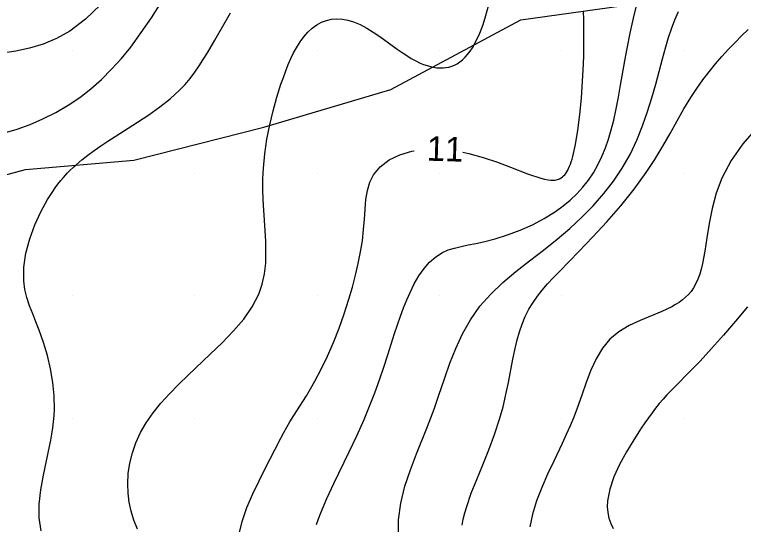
# Model space of a CAD drawing. Extents: x 2602990 to 2605851, y 618069 to 619180.
# Drawn here: x 2603415.3 to 2603474.8, y 618321.3 to 618363 of the extents above; entities that cross this region are included whole.
import ezdxf

# ---------------------------------------------------------------- set-up
doc = ezdxf.new("R2010")
doc.units = 0
for name, color, linetype in [('DTM Contours Major', 7, 'Continuous'), ('DTM Contours Minor', 7, 'Continuous'), ('DTM Contours Minor Text', 7, 'Continuous'), ('Exist DTM QL2 LIDAR Elevation Point', 7, 'Continuous'), ('Exist Roads EOP', 7, 'Continuous'), ('PH Exist DTM Obscure Area', 7, 'Continuous')]:
    doc.layers.add(name, color=color, linetype=linetype)

msp = doc.modelspace()

# ---------------------------------------------------------------- linework, layer by layer
at = {"layer": 'DTM Contours Major'}
msp.add_lwpolyline([(2603475.89, 618353.694), (2603474.785, 618352.405), (2603473.833, 618351.041), (2603473.075, 618349.617), (2603472.603, 618348.377), (2603472.264, 618347.132), (2603472.019, 618345.909), (2603471.833, 618344.734), (2603471.667, 618343.634), (2603471.486, 618342.634), (2603471.378, 618342.18), (2603471.254, 618341.757), (2603471.112, 618341.364), (2603470.949, 618341), (2603470.761, 618340.663), (2603470.548, 618340.354), (2603470.339, 618340.107), (2603470.108, 618339.877), (2603469.856, 618339.664), (2603469.581, 618339.464), (2603469.284, 618339.277), (2603468.966, 618339.101), (2603468.165, 618338.728), (2603466.388, 618337.993), (2603465.496, 618337.569), (2603464.658, 618337.067), (2603463.917, 618336.455), (2603463.303, 618335.715), (2603462.798, 618334.861), (2603462.369, 618333.919), (2603461.988, 618332.915), (2603461.625, 618331.874), (2603461.249, 618330.823), (2603460.968, 618330.099), (2603460.67, 618329.381), (2603460.356, 618328.664), (2603460.029, 618327.947), (2603459.347, 618326.502), (2603458.836, 618325.423), (2603458.348, 618324.337), (2603457.92, 618323.252), (2603457.587, 618322.179), (2603457.385, 618321.128)], dxfattribs=at)
at = {"layer": 'DTM Contours Minor'}
for points in [[(2603422.281, 618363.735), (2603421.085, 618362.576), (2603419.799, 618361.612), (2603418.727, 618361.012), (2603417.625, 618360.55), (2603416.51, 618360.208), (2603415.398, 618359.967), (2603414.304, 618359.81)], [(2603414.472, 618353.296), (2603415.506, 618353.613), (2603416.557, 618353.995), (2603417.611, 618354.444), (2603418.656, 618354.965), (2603419.678, 618355.562), (2603420.614, 618356.198), (2603421.517, 618356.902), (2603422.386, 618357.669), (2603423.22, 618358.496), (2603424.018, 618359.379), (2603424.781, 618360.314), (2603425.643, 618361.487), (2603426.466, 618362.705), (2603427.264, 618363.944)], [(2603425.333, 618320.946), (2603425.044, 618321.671), (2603424.819, 618322.404), (2603424.659, 618323.144), (2603424.563, 618323.89), (2603424.534, 618324.641), (2603424.579, 618325.485), (2603424.708, 618326.33), (2603424.918, 618327.171), (2603425.212, 618328.004), (2603425.587, 618328.823), (2603426.044, 618329.624), (2603426.604, 618330.435), (2603427.24, 618331.225), (2603427.938, 618332.001), (2603428.686, 618332.768), (2603429.472, 618333.529), (2603431.279, 618335.223), (2603432.256, 618336.166), (2603433.178, 618337.125), (2603434.007, 618338.101), (2603434.708, 618339.099), (2603435.242, 618340.123), (2603435.53, 618340.952), (2603435.711, 618341.797), (2603435.804, 618342.658), (2603435.83, 618343.533), (2603435.808, 618344.42), (2603435.757, 618345.319), (2603435.649, 618346.98), (2603435.606, 618347.825), (2603435.58, 618348.681), (2603435.582, 618349.548), (2603435.619, 618350.428), (2603435.731, 618351.605), (2603435.908, 618352.789), (2603436.14, 618353.964), (2603436.415, 618355.114), (2603436.724, 618356.223), (2603437.055, 618357.275), (2603437.247, 618357.835), (2603437.445, 618358.371), (2603437.649, 618358.882), (2603437.863, 618359.368), (2603438.087, 618359.828), (2603438.323, 618360.26), (2603438.613, 618360.724), (2603438.922, 618361.146), (2603439.251, 618361.523), (2603439.601, 618361.85), (2603439.971, 618362.123), (2603440.363, 618362.338), (2603440.767, 618362.489), (2603441.189, 618362.582), (2603441.625, 618362.616), (2603442.072, 618362.592), (2603442.527, 618362.512), (2603442.985, 618362.376), (2603443.524, 618362.148), (2603444.061, 618361.861), (2603444.596, 618361.528), (2603445.126, 618361.166), (2603446.557, 618360.131), (2603446.944, 618359.862), (2603447.324, 618359.611), (2603447.698, 618359.381), (2603448.065, 618359.177), (2603448.424, 618359.003), (2603448.706, 618358.887), (2603448.983, 618358.791), (2603449.254, 618358.717), (2603449.521, 618358.661), (2603449.784, 618358.626), (2603450.041, 618358.609), (2603450.289, 618358.612), (2603450.532, 618358.634), (2603450.77, 618358.677), (2603451.002, 618358.742), (2603451.228, 618358.832), (2603451.448, 618358.946), (2603451.671, 618359.095), (2603451.887, 618359.271), (2603452.096, 618359.476), (2603452.299, 618359.709), (2603452.495, 618359.969), (2603452.685, 618360.256), (2603453.001, 618360.816), (2603453.294, 618361.447), (2603453.559, 618362.14), (2603453.794, 618362.887), (2603453.992, 618363.678)], [(2603439.965, 618321.328), (2603440.127, 618321.799), (2603440.309, 618322.281), (2603440.799, 618323.445), (2603441.365, 618324.67), (2603442.618, 618327.249), (2603443.249, 618328.574), (2603443.846, 618329.905), (2603444.295, 618330.99), (2603444.707, 618332.065), (2603445.089, 618333.124), (2603445.444, 618334.162), (2603445.778, 618335.176), (2603446.338, 618336.908), (2603446.577, 618337.633), (2603446.818, 618338.334), (2603447.065, 618339.01), (2603447.321, 618339.658), (2603447.593, 618340.279), (2603447.943, 618340.982), (2603448.324, 618341.634), (2603448.74, 618342.224), (2603449.196, 618342.742), (2603449.696, 618343.18), (2603450.245, 618343.528), (2603450.723, 618343.739), (2603451.235, 618343.902), (2603451.778, 618344.034), (2603452.352, 618344.15), (2603452.956, 618344.266), (2603453.589, 618344.4), (2603454.557, 618344.65), (2603455.562, 618344.969), (2603456.579, 618345.355), (2603457.586, 618345.804), (2603458.561, 618346.314), (2603459.48, 618346.883), (2603460.105, 618347.336), (2603460.688, 618347.819), (2603461.227, 618348.331), (2603461.721, 618348.873), (2603462.172, 618349.445), (2603462.576, 618350.045), (2603462.945, 618350.692), (2603463.27, 618351.367), (2603463.556, 618352.071), (2603463.808, 618352.802), (2603464.031, 618353.559), (2603464.23, 618354.342), (2603464.433, 618355.264), (2603464.619, 618356.214), (2603464.794, 618357.187), (2603465.142, 618359.185), (2603465.33, 618360.202), (2603465.583, 618361.444), (2603465.859, 618362.678), (2603466.154, 618363.887)], [(2603417.464, 618320.796), (2603417.307, 618321.869), (2603417.314, 618322.996), (2603417.443, 618324.159), (2603417.653, 618325.342), (2603418.151, 618327.693), (2603418.25, 618328.203), (2603418.339, 618328.708), (2603418.415, 618329.21), (2603418.476, 618329.711), (2603418.52, 618330.212), (2603418.544, 618330.715), (2603418.525, 618331.819), (2603418.415, 618332.929), (2603418.227, 618334.033), (2603417.972, 618335.118), (2603417.663, 618336.172), (2603417.31, 618337.182), (2603417.041, 618337.868), (2603416.774, 618338.535), (2603416.524, 618339.193), (2603416.308, 618339.852), (2603416.144, 618340.523), (2603416.046, 618341.214), (2603416.052, 618342.329), (2603416.227, 618343.485), (2603416.539, 618344.647), (2603416.957, 618345.784), (2603417.452, 618346.863), (2603417.991, 618347.852), (2603418.198, 618348.192), (2603418.409, 618348.516), (2603418.622, 618348.825), (2603418.84, 618349.12), (2603419.062, 618349.401), (2603419.289, 618349.67), (2603419.452, 618349.851), (2603419.619, 618350.028), (2603419.789, 618350.201), (2603420.141, 618350.536), (2603420.324, 618350.7), (2603420.785, 618351.091), (2603421.274, 618351.476), (2603421.791, 618351.857), (2603422.335, 618352.239), (2603422.906, 618352.622), (2603423.505, 618353.011), (2603425.326, 618354.171), (2603426.252, 618354.783), (2603427.153, 618355.421), (2603428.001, 618356.088), (2603428.77, 618356.787), (2603429.219, 618357.261), (2603429.631, 618357.75), (2603430.011, 618358.253), (2603430.369, 618358.77), (2603430.709, 618359.3), (2603431.04, 618359.842), (2603431.645, 618360.876), (2603432.593, 618362.523), (2603432.933, 618363.102)], [(2603446.65, 618320.338), (2603446.644, 618321.697), (2603446.837, 618323.073), (2603447.181, 618324.445), (2603447.627, 618325.793), (2603448.125, 618327.097), (2603448.977, 618329.203), (2603449.303, 618330.044), (2603449.557, 618330.736), (2603449.925, 618331.79), (2603450.433, 618333.298), (2603450.852, 618334.485), (2603451.326, 618335.688), (2603451.879, 618336.881), (2603452.531, 618338.041), (2603453.305, 618339.143), (2603454.188, 618340.142), (2603455.179, 618341.082), (2603456.247, 618341.982), (2603457.363, 618342.861), (2603458.498, 618343.738), (2603459.622, 618344.632), (2603460.65, 618345.506), (2603461.632, 618346.415), (2603462.561, 618347.358), (2603463.426, 618348.339), (2603464.217, 618349.359), (2603464.927, 618350.419), (2603465.564, 618351.549), (2603466.115, 618352.705), (2603466.59, 618353.873), (2603466.999, 618355.036), (2603467.354, 618356.175), (2603467.664, 618357.276), (2603468.21, 618359.355), (2603468.344, 618359.849), (2603468.483, 618360.335), (2603468.713, 618361.082), (2603468.964, 618361.812), (2603469.237, 618362.522), (2603469.535, 618363.211)], [(2603451.911, 618351.73), (2603452.386, 618351.632), (2603453.582, 618351.297), (2603454.733, 618350.911), (2603455.812, 618350.51), (2603457.203, 618349.971), (2603457.588, 618349.827), (2603457.947, 618349.701), (2603458.281, 618349.596), (2603458.59, 618349.515), (2603458.876, 618349.461), (2603459.085, 618349.44), (2603459.281, 618349.437), (2603459.463, 618349.454), (2603459.633, 618349.492), (2603459.792, 618349.551), (2603459.939, 618349.631), (2603460.04, 618349.704), (2603460.137, 618349.789), (2603460.228, 618349.886), (2603460.314, 618349.996), (2603460.397, 618350.118), (2603460.475, 618350.254), (2603460.552, 618350.406), (2603460.625, 618350.572), (2603460.695, 618350.752), (2603460.762, 618350.945), (2603460.826, 618351.152), (2603460.888, 618351.372), (2603461.11, 618352.362), (2603461.301, 618353.516), (2603461.459, 618354.792), (2603461.587, 618356.145), (2603461.685, 618357.53), (2603461.753, 618358.905), (2603461.779, 618359.657), (2603461.795, 618360.394), (2603461.802, 618361.12), (2603461.8, 618361.836), (2603461.787, 618362.546), (2603461.764, 618363.252)], [(2603451.849, 618321.257), (2603451.941, 618321.753), (2603452.067, 618322.264), (2603452.224, 618322.795), (2603452.601, 618323.87), (2603453.048, 618325.01), (2603453.535, 618326.2), (2603454.029, 618327.424), (2603454.498, 618328.667), (2603454.91, 618329.913), (2603455.191, 618330.935), (2603455.425, 618331.941), (2603455.626, 618332.927), (2603455.987, 618334.812), (2603456.175, 618335.698), (2603456.346, 618336.391), (2603456.538, 618337.054), (2603456.758, 618337.691), (2603457.012, 618338.304), (2603457.305, 618338.895), (2603457.645, 618339.465), (2603457.998, 618339.97), (2603458.391, 618340.467), (2603458.823, 618340.966), (2603459.292, 618341.472), (2603459.794, 618341.994), (2603461.389, 618343.625), (2603462.513, 618344.801), (2603463.663, 618346.05), (2603464.801, 618347.355), (2603465.89, 618348.7), (2603466.892, 618350.068), (2603467.594, 618351.14), (2603468.237, 618352.204), (2603468.835, 618353.252), (2603469.406, 618354.273), (2603469.966, 618355.255), (2603470.53, 618356.19), (2603471.015, 618356.928), (2603471.513, 618357.63), (2603472.024, 618358.298), (2603472.545, 618358.936), (2603473.076, 618359.548), (2603473.615, 618360.137), (2603474.14, 618360.685), (2603474.671, 618361.217), (2603475.205, 618361.732)], [(2603433.601, 618320.458), (2603433.883, 618321.581), (2603434.276, 618322.705), (2603434.746, 618323.816), (2603435.262, 618324.901), (2603435.793, 618325.944), (2603436.561, 618327.431), (2603437.047, 618328.379), (2603437.287, 618328.834), (2603437.53, 618329.279), (2603437.781, 618329.716), (2603438.099, 618330.238), (2603439.125, 618331.842), (2603439.478, 618332.415), (2603439.83, 618333.022), (2603440.35, 618334.007), (2603440.855, 618335.069), (2603441.338, 618336.189), (2603441.794, 618337.349), (2603442.218, 618338.534), (2603442.605, 618339.724), (2603442.893, 618340.706), (2603443.149, 618341.677), (2603443.372, 618342.635), (2603443.557, 618343.577), (2603443.703, 618344.5), (2603443.807, 618345.401), (2603443.871, 618346.25), (2603443.924, 618347.069), (2603443.995, 618347.85), (2603444.115, 618348.584), (2603444.313, 618349.265), (2603444.621, 618349.885), (2603445.167, 618350.541), (2603445.888, 618351.089), (2603446.756, 618351.518), (2603447.745, 618351.82), (2603447.943, 618351.85)], [(2603475.157, 618339.111), (2603474.184, 618337.925), (2603473.203, 618336.776), (2603472.232, 618335.686), (2603471.293, 618334.671), (2603470.405, 618333.752), (2603469.27, 618332.622), (2603468.92, 618332.268), (2603468.584, 618331.917), (2603468.262, 618331.562), (2603467.953, 618331.2), (2603467.654, 618330.826), (2603467.361, 618330.44), (2603467.07, 618330.039), (2603466.78, 618329.621), (2603466.485, 618329.185), (2603465.873, 618328.247), (2603465.271, 618327.254), (2603464.717, 618326.232), (2603464.248, 618325.209), (2603463.904, 618324.212), (2603463.724, 618323.266), (2603463.706, 618322.77), (2603463.748, 618322.297), (2603463.846, 618321.846), (2603463.996, 618321.416), (2603464.196, 618321.004)]]:
    msp.add_lwpolyline(points, dxfattribs=at)
at = {"layer": 'Exist DTM QL2 LIDAR Elevation Point'}
for p, q in [((2603420, 618360), (2603420, 618360)), ((2603430, 618360), (2603430, 618360)), ((2603440, 618360), (2603440, 618360)), ((2603450, 618360), (2603450, 618360)), ((2603460, 618360), (2603460, 618360)), ((2603470, 618360), (2603470, 618360)), ((2603420, 618350), (2603420, 618350)), ((2603430, 618350), (2603430, 618350)), ((2603440, 618350), (2603440, 618350)), ((2603450, 618350), (2603450, 618350)), ((2603460, 618350), (2603460, 618350)), ((2603470, 618350), (2603470, 618350)), ((2603420, 618340), (2603420, 618340)), ((2603430, 618340), (2603430, 618340)), ((2603440, 618340), (2603440, 618340)), ((2603450, 618340), (2603450, 618340)), ((2603460, 618340), (2603460, 618340)), ((2603470, 618340), (2603470, 618340)), ((2603420, 618330), (2603420, 618330)), ((2603430, 618330), (2603430, 618330)), ((2603440, 618330), (2603440, 618330)), ((2603450, 618330), (2603450, 618330)), ((2603460, 618330), (2603460, 618330)), ((2603470, 618330), (2603470, 618330))]:
    msp.add_line(p, q, dxfattribs=at)
at = {"layer": 'Exist Roads EOP'}
msp.add_spline([(2604034.633, 618668.486), (2603984.89, 618650.123), (2603936.767, 618631.654), (2603888.195, 618613.335), (2603837.766, 618594.258), (2603782.918, 618573.705), (2603731.939, 618554.39), (2603671.126, 618532.171), (2603621.822, 618514.106), (2603561.545, 618491.877), (2603506.421, 618471.293), (2603452.163, 618451.33), (2603398.364, 618431.316), (2603341.431, 618410.355), (2603281.65, 618388.199), (2603223.033, 618366.475), (2603185.717, 618352.612)], degree=3, dxfattribs=at)
at = {"layer": 'PH Exist DTM Obscure Area'}
msp.add_lwpolyline([(2603403.954, 618347.019), (2603416.176, 618350.3), (2603425.046, 618351.063), (2603435.654, 618353.776), (2603446.032, 618356.835), (2603456.654, 618362.542), (2603477.396, 618365.436), (2603486.975, 618369.881), (2603496.095, 618374.674), (2603501.994, 618380.058), (2603502.037, 618389.04), (2603497.447, 618392.401), (2603487.095, 618394.985), (2603467.85, 618391.853), (2603434.389, 618378.195), (2603391.714, 618364.121)], dxfattribs=at)

# ---------------------------------------------------------------- texts
at = {"layer": 'DTM Contours Minor Text'}
msp.add_text('11', height=2, rotation=358.26109, dxfattribs=at).set_placement((2603448.942, 618351.037))

doc.saveas('drawing.dxf')
